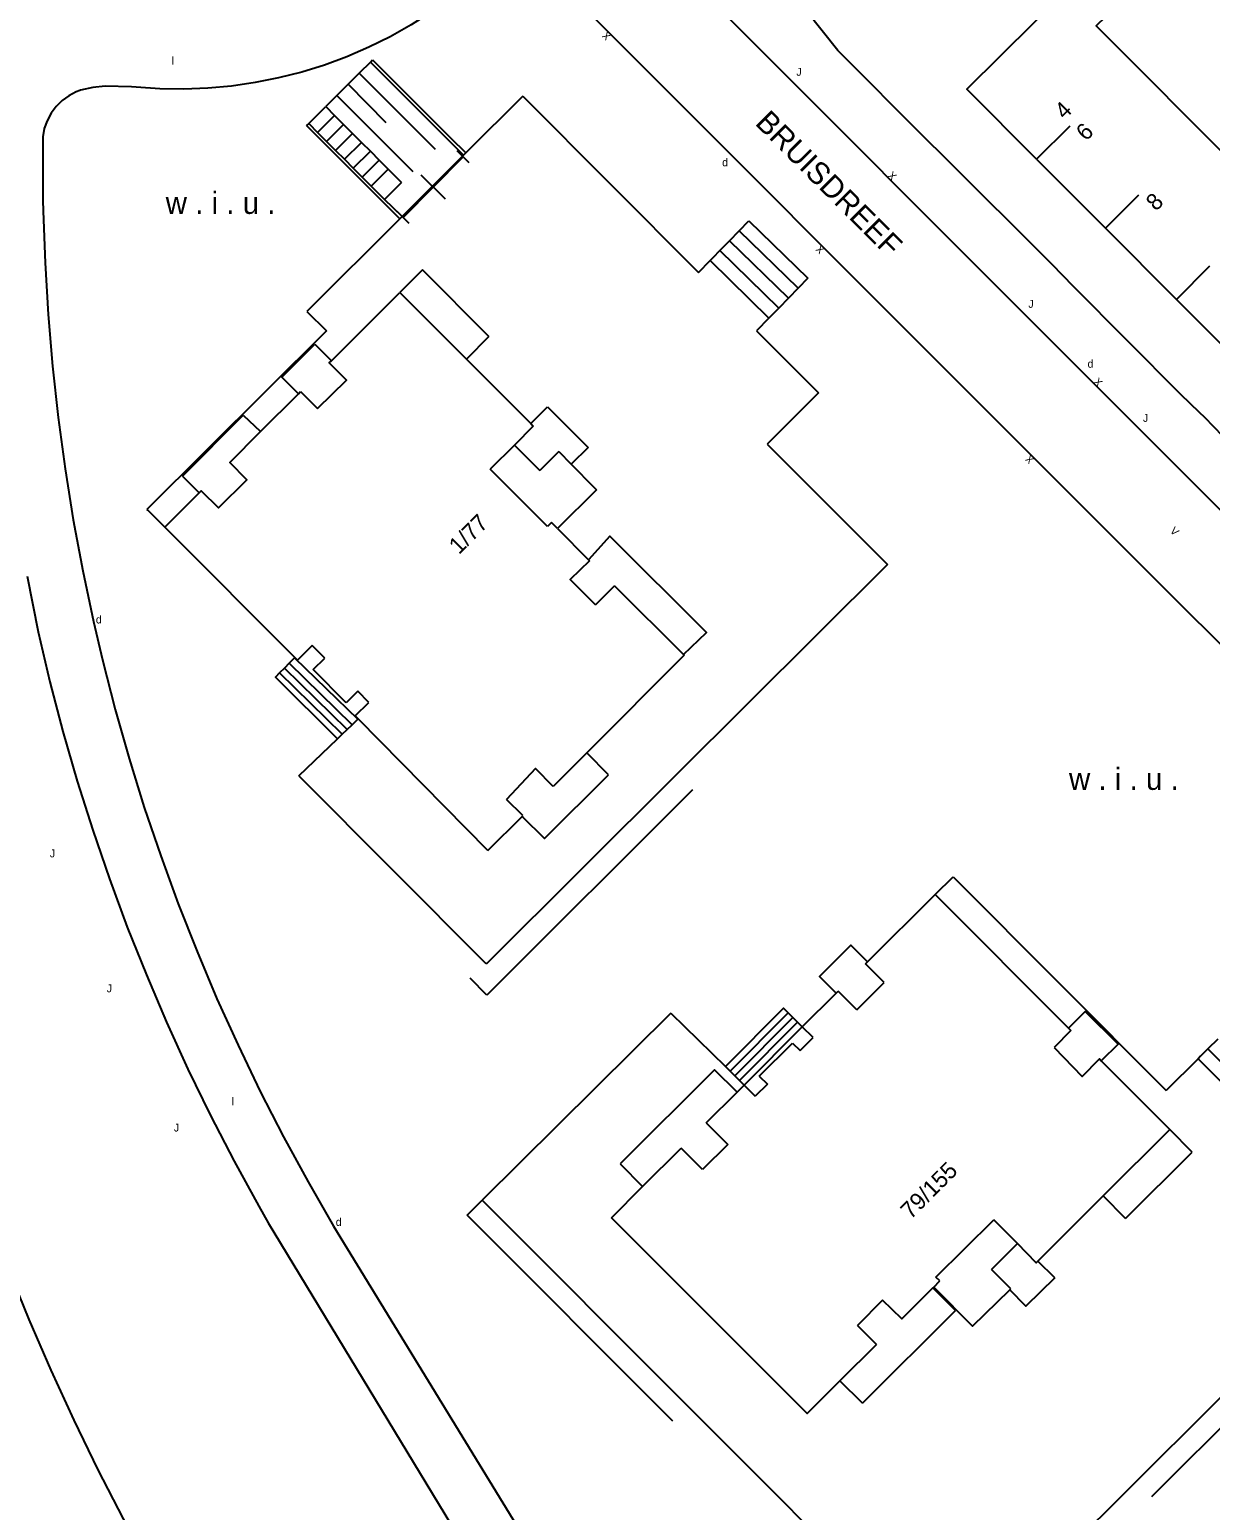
# Model space of a CAD drawing. Extents: x 134999 to 136502, y 457398 to 459002.
# Drawn here: x 136147.9 to 136222.9, y 457957.2 to 458051.2 of the extents above; entities that cross this region are included whole.
import ezdxf

# ---------------------------------------------------------------- set-up
doc = ezdxf.new("R2010")
doc.units = 0
for name, color, linetype in [('RI_DGTB_15', 7, 'Continuous'), ('RI_DGTB_18', 7, 'Continuous'), ('RI_DGTB_19', 7, 'Continuous'), ('RI_DGTB_2', 7, 'Continuous'), ('RI_DGTB_28', 7, 'Continuous'), ('RI_DGTB_29', 7, 'Continuous'), ('RI_DGTB_30', 7, 'Continuous'), ('RI_DGTB_31', 7, 'Continuous'), ('RI_DGTB_35', 7, 'Continuous'), ('RI_DGTB_36', 7, 'Continuous'), ('RI_DGTB_37', 7, 'Continuous'), ('RI_DGTB_4', 7, 'Continuous'), ('RI_DGTB_41', 7, 'Continuous'), ('RI_DGTB_43', 7, 'Continuous'), ('RI_DGTB_48', 7, 'Continuous'), ('RI_DGTB_53', 7, 'Continuous'), ('RI_DGTB_54', 7, 'Continuous'), ('RI_DGTB_7', 7, 'Continuous')]:
    doc.layers.add(name, color=color, linetype=linetype)

msp = doc.modelspace()

# ---------------------------------------------------------------- linework, layer by layer
at = {"layer": 'RI_DGTB_15'}
for p, q in [((136211.827, 458043.013), (136213.95, 458045.133)), ((136211.827, 458043.013), (136213.95, 458045.133)), ((136211.827, 458043.013), (136213.95, 458045.133)), ((136216.198, 458038.635), (136218.321, 458040.755)), ((136216.198, 458038.635), (136218.321, 458040.755)), ((136216.198, 458038.635), (136218.321, 458040.755)), ((136220.706, 458034.119), (136222.829, 458036.239)), ((136220.706, 458034.119), (136222.829, 458036.239)), ((136220.706, 458034.119), (136222.829, 458036.239))]:
    msp.add_line(p, q, dxfattribs=at)
at = {"layer": 'RI_DGTB_18'}
msp.add_line((136168.109, 458047.774), (136170.518, 458045.357), dxfattribs=at)
for points in [[(136168.818, 458048.48), (136173.633, 458043.647)], [(136167.401, 458047.068), (136172.217, 458042.235)]]:
    msp.add_lwpolyline(points, dxfattribs=at)
at = {"layer": 'RI_DGTB_19'}
msp.add_lwpolyline([(136173.633, 458043.647), (136173.634, 458043.646)], dxfattribs=at)
at = {"layer": 'RI_DGTB_2'}
for p, q in [((136165.1, 458028.267), (136166.163, 458027.189)), ((136178.669, 458024.866), (136177.136, 458023.333)), ((136178.669, 458024.866), (136180.282, 458023.251)), ((136181.486, 458024.454), (136180.282, 458023.251)), ((136180.774, 458019.691), (136177.136, 458023.333)), ((136183.894, 458022.025), (136181.416, 458019.561)), ((136181.023, 458019.956), (136180.774, 458019.691)), ((136185.037, 458015.928), (136183.825, 458014.713)), ((136166.632, 458011.33), (136165.834, 458012.131)), ((136165.905, 458010.606), (136166.632, 458011.33)), ((136168.733, 458009.228), (136167.993, 458008.499)), ((136169.428, 458008.522), (136168.733, 458009.228)), ((136168.572, 458007.669), (136169.428, 458008.522)), ((136179.209, 458001.334), (136178.18, 458002.362)), ((136202.148, 457990.736), (136200.97, 457991.922)), ((136200.404, 457988.999), (136199.226, 457990.185)), ((136200.404, 457988.999), (136202.148, 457990.736)), ((136196.82, 457986.413), (136197.634, 457987.248)), ((136213.999, 457987.681), (136212.939, 457986.601)), ((136196.327, 457986.893), (136196.82, 457986.413)), ((136194.213, 457984.796), (136194.743, 457984.28)), ((136193.262, 457984.218), (136193.965, 457983.509)), ((136194.743, 457984.28), (136193.965, 457983.509)), ((136190.847, 457981.824), (136192.214, 457980.457)), ((136190.614, 457978.865), (136189.266, 457980.22)), ((136192.214, 457980.457), (136190.614, 457978.865)), ((136205.435, 457972.036), (136209.114, 457975.669)), ((136210.608, 457974.155), (136209.114, 457975.669)), ((136210.608, 457974.155), (136208.954, 457972.52)), ((136210.181, 457971.278), (136208.954, 457972.52)), ((136205.292, 457971.394), (136205.678, 457971.789)), ((136205.678, 457971.789), (136205.435, 457972.036)), ((136202.05, 457970.562), (136200.447, 457968.966)), ((136201.658, 457967.75), (136200.447, 457968.966))]:
    msp.add_line(p, q, dxfattribs=at)
for points in [[(136167.05, 458030.225), (136171.403, 458034.559)], [(136171.403, 458034.559), (136175.622, 458030.328)], [(136166.163, 458027.189), (136168.01, 458028.977), (136166.918, 458030.094), (136167.05, 458030.225)], [(136175.622, 458030.328), (136179.713, 458026.226)], [(136162.56, 458025.719), (136164.961, 458028.128)], [(136164.961, 458028.128), (136165.1, 458028.267)], [(136158.658, 458021.831), (136158.793, 458021.966), (136159.896, 458020.877), (136161.688, 458022.663), (136161.687, 458022.664), (136160.614, 458023.768), (136162.56, 458025.719)], [(136179.871, 458026.068), (136178.669, 458024.866)], [(136179.713, 458026.226), (136179.871, 458026.068)], [(136181.486, 458024.454), (136182.281, 458023.652)], [(136182.281, 458023.652), (136183.745, 458022.176)], [(136183.745, 458022.176), (136183.894, 458022.025)], [(136156.476, 458019.656), (136158.658, 458021.831)], [(136164.907, 458011.208), (136156.476, 458019.656)], [(136181.251, 458019.726), (136181.023, 458019.956)], [(136181.416, 458019.561), (136181.251, 458019.726)], [(136181.416, 458019.561), (136183.386, 458017.581)], [(136183.441, 458017.522), (136182.212, 458016.322), (136183.825, 458014.713)], [(136183.386, 458017.581), (136183.441, 458017.522)], [(136185.037, 458015.928), (136189.401, 458011.557)], [(136165.834, 458012.131), (136164.907, 458011.208)], [(136189.401, 458011.557), (136189.443, 458011.515)], [(136189.443, 458011.515), (136183.261, 458005.319)], [(136167.993, 458008.499), (136165.905, 458010.606)], [(136168.778, 458007.46), (136168.572, 458007.669)], [(136176.992, 457999.112), (136168.778, 458007.46)], [(136183.261, 458005.319), (136181.135, 458003.188)], [(136181.135, 458003.188), (136180.003, 458004.318), (136178.18, 458002.362)], [(136176.992, 457999.112), (136179.16, 458001.285)], [(136179.16, 458001.285), (136179.209, 458001.334)], [(136201.091, 457992.042), (136205.388, 457996.323)], [(136205.388, 457996.323), (136213.845, 457987.836)], [(136200.97, 457991.922), (136201.091, 457992.042)], [(136196.949, 457987.916), (136199.099, 457990.059)], [(136199.099, 457990.059), (136199.226, 457990.185)], [(136197.634, 457987.248), (136196.949, 457987.916)], [(136213.845, 457987.836), (136213.999, 457987.681)], [(136194.213, 457984.796), (136196.327, 457986.893)], [(136212.939, 457986.601), (136214.723, 457984.775), (136215.81, 457985.882), (136215.933, 457985.758)], [(136215.933, 457985.758), (136218.077, 457983.607), (136220.278, 457981.398)], [(136190.847, 457981.824), (136192.815, 457983.775)], [(136192.815, 457983.775), (136193.146, 457984.103)], [(136193.146, 457984.103), (136193.262, 457984.218)], [(136220.278, 457981.398), (136216.055, 457977.186)], [(136186.808, 457977.774), (136189.266, 457980.22)], [(136184.826, 457975.802), (136186.808, 457977.774)], [(136216.055, 457977.186), (136211.91, 457973.052)], [(136199.342, 457965.444), (136197.26, 457963.371), (136184.826, 457975.802)], [(136211.91, 457973.052), (136211.802, 457972.945), (136210.608, 457974.155)], [(136205.238, 457971.34), (136203.279, 457969.373), (136202.05, 457970.562)], [(136205.292, 457971.394), (136205.238, 457971.34)], [(136205.292, 457971.394), (136207.758, 457968.917), (136210.13, 457971.229)], [(136210.13, 457971.229), (136210.181, 457971.278)], [(136201.658, 457967.75), (136199.342, 457965.444)]]:
    msp.add_lwpolyline(points, dxfattribs=at)
at = {"layer": 'RI_DGTB_28'}
for p, q in [((136165.611, 458045.285), (136166.692, 458046.363)), ((136166.177, 458044.717), (136167.258, 458045.795)), ((136166.744, 458044.149), (136167.825, 458045.227)), ((136167.311, 458043.58), (136168.392, 458044.658)), ((136167.878, 458043.012), (136168.959, 458044.09)), ((136168.445, 458042.443), (136169.526, 458043.521)), ((136169.012, 458041.875), (136170.093, 458042.953)), ((136169.579, 458041.306), (136170.66, 458042.384)), ((136170.43, 458040.453), (136171.511, 458041.531)), ((136193.564, 458039.11), (136197.308, 458035.454)), ((136196.69, 458034.821), (136192.946, 458038.477)), ((136195.454, 458033.555), (136191.71, 458037.211)), ((136196.072, 458034.188), (136192.328, 458037.844)), ((136191.091, 458036.577), (136194.835, 458032.921)), ((136165.5, 458033.353), (136166.739, 458032.11)), ((136166.739, 458032.11), (136155.344, 458020.782)), ((136194.052, 458032.119), (136197.98, 458028.176)), ((136197.98, 458028.176), (136194.713, 458024.918)), ((136168.057, 458006.806), (136164.072, 458010.704)), ((136164.712, 458011.348), (136168.731, 458007.453)), ((136167.747, 458006.508), (136163.768, 458010.399)), ((136188.607, 457988.784), (136176.628, 457976.91)), ((136188.607, 457988.784), (136192.078, 457985.394)), ((136192.665, 457984.81), (136196.347, 457988.515)), ((136192.963, 457984.514), (136196.645, 457988.219)), ((136193.262, 457984.218), (136196.943, 457987.922)), ((136226.365, 457982.866), (136222.7, 457986.517)), ((136222.075, 457985.89), (136220.043, 457983.883)), ((136225.74, 457982.239), (136222.075, 457985.89))]:
    msp.add_line(p, q, dxfattribs=at)
for points in [[(136166.692, 458046.363), (136167.258, 458045.795)], [(136179.199, 458047.019), (136175.606, 458043.435)], [(136179.199, 458047.019), (136190.341, 458035.843)], [(136167.258, 458045.795), (136167.825, 458045.227)], [(136167.825, 458045.227), (136168.392, 458044.658)], [(136168.392, 458044.658), (136168.959, 458044.09)], [(136168.959, 458044.09), (136169.526, 458043.521)], [(136169.526, 458043.521), (136170.093, 458042.953)], [(136170.093, 458042.953), (136170.66, 458042.384)], [(136175.437, 458043.267), (136171.541, 458039.38)], [(136175.584, 458043.413), (136175.437, 458043.267)], [(136175.606, 458043.435), (136175.584, 458043.413)], [(136170.66, 458042.384), (136171.511, 458041.531)], [(136171.388, 458039.227), (136165.5, 458033.353)], [(136171.541, 458039.38), (136171.388, 458039.227)], [(136192.946, 458038.477), (136193.564, 458039.11)], [(136192.328, 458037.844), (136192.946, 458038.477)], [(136191.316, 458036.808), (136191.71, 458037.211)], [(136191.71, 458037.211), (136192.328, 458037.844)], [(136190.358, 458035.826), (136191.091, 458036.577)], [(136191.091, 458036.577), (136191.316, 458036.808)], [(136190.341, 458035.843), (136190.358, 458035.826)], [(136197.308, 458035.454), (136196.69, 458034.821)], [(136196.072, 458034.188), (136195.454, 458033.555)], [(136196.69, 458034.821), (136196.072, 458034.188)], [(136195.454, 458033.555), (136195.016, 458033.106)], [(136194.835, 458032.921), (136194.052, 458032.119)], [(136195.016, 458033.106), (136194.835, 458032.921)], [(136194.713, 458024.918), (136202.36, 458017.281)], [(136155.394, 458020.732), (136155.344, 458020.782)], [(136156.476, 458019.656), (136155.394, 458020.732)], [(136202.36, 458017.281), (136188.982, 458003.958)], [(136164.072, 458010.704), (136163.768, 458010.399)], [(136164.376, 458011.009), (136164.072, 458010.704)], [(136164.712, 458011.348), (136164.376, 458011.009)], [(136168.368, 458007.105), (136164.376, 458011.009)], [(136163.768, 458010.399), (136163.495, 458010.124), (136167.435, 458006.209)], [(136168.057, 458006.806), (136168.368, 458007.105)], [(136168.368, 458007.105), (136168.731, 458007.453)], [(136164.992, 458003.862), (136167.435, 458006.209)], [(136167.435, 458006.209), (136167.747, 458006.508)], [(136167.747, 458006.508), (136168.057, 458006.806)], [(136164.992, 458003.862), (136165.056, 458003.798)], [(136165.056, 458003.798), (136176.838, 457991.975)], [(136188.982, 458003.958), (136176.893, 457991.92)], [(136205.388, 457996.323), (136206.531, 457997.45)], [(136206.531, 457997.45), (136220.043, 457983.883)], [(136176.838, 457991.975), (136176.893, 457991.92)], [(136196.049, 457988.811), (136195.752, 457989.106), (136192.078, 457985.394)], [(136192.367, 457985.106), (136196.049, 457988.811)], [(136196.347, 457988.515), (136196.049, 457988.811)], [(136196.645, 457988.219), (136196.347, 457988.515)], [(136196.943, 457987.922), (136196.645, 457988.219)], [(136223.324, 457987.144), (136222.7, 457986.517)], [(136222.7, 457986.517), (136222.236, 457986.05)], [(136192.078, 457985.394), (136192.367, 457985.106)], [(136222.236, 457986.05), (136222.075, 457985.89)], [(136192.367, 457985.106), (136192.665, 457984.81)], [(136192.665, 457984.81), (136192.963, 457984.514)], [(136192.963, 457984.514), (136193.262, 457984.218)], [(136189.699, 457963.82), (136176.628, 457976.91)], [(136217.809, 457958.72), (136228.601, 457969.465)], [(136203.016, 457950.484), (136189.699, 457963.82)], [(136209.777, 457950.724), (136217.809, 457958.72)]]:
    msp.add_lwpolyline(points, dxfattribs=at)
at = {"layer": 'RI_DGTB_4'}
for p, q in [((136222.278, 458044.792), (136218.039, 458049.048)), ((136226.847, 458040.206), (136222.278, 458044.792)), ((136211.837, 458043.003), (136216.198, 458038.635)), ((136216.198, 458038.635), (136220.688, 458034.135)), ((136220.688, 458034.135), (136225.071, 458029.744))]:
    msp.add_line(p, q, dxfattribs=at)
for points in [[(136211.686, 458051.731), (136215.314, 458055.322), (136217.384, 458053.217), (136215.61, 458051.486), (136218.039, 458049.048)], [(136211.837, 458043.003), (136207.387, 458047.46), (136211.686, 458051.731)]]:
    msp.add_lwpolyline(points, dxfattribs=at)
at = {"layer": 'RI_DGTB_48'}
for p, q in [((136175.806, 458042.781), (136175.035, 458043.543)), ((136171.614, 458039.308), (136175.421, 458043.162)), ((136171.614, 458039.308), (136175.42, 458043.162)), ((136174.287, 458040.474), (136172.746, 458041.996)), ((136171.999, 458038.927), (136171.228, 458039.689))]:
    msp.add_line(p, q, dxfattribs=at)
at = {"layer": 'RI_DGTB_53'}
for p, q in [((136169.526, 458049.186), (136169.673, 458049.333)), ((136165.611, 458045.285), (136165.471, 458045.15)), ((136224.324, 458011.395), (136220.091, 458015.611)), ((136189.979, 458002.976), (136176.924, 457989.943)), ((136176.924, 457989.943), (136175.865, 457991.004)), ((136175.672, 457975.955), (136176.628, 457976.91)), ((136188.737, 457962.871), (136175.672, 457975.955)), ((136219.144, 457958.102), (136229.58, 457968.51))]:
    msp.add_line(p, q, dxfattribs=at)
for points in [[(136220.091, 458015.611), (136211.541, 458024.151), (136181.106, 458054.639), (136180.393, 458055.19)], [(136175.82, 458054.176), (136174.632, 458053.233), (136173.395, 458052.355), (136172.114, 458051.542), (136170.792, 458050.799), (136169.432, 458050.126), (136168.039, 458049.525), (136166.617, 458048.999), (136165.168, 458048.549), (136163.698, 458048.176), (136162.21, 458047.88), (136160.709, 458047.664), (136159.198, 458047.527), (136157.682, 458047.469), (136156.165, 458047.492), (136154.652, 458047.595), (136154.358, 458047.624), (136152.698, 458047.657), (136151.903, 458047.568), (136151.121, 458047.399), (136151.09, 458047.391)], [(136169.526, 458049.186), (136168.818, 458048.48)], [(136175.437, 458043.267), (136169.526, 458049.186)], [(136169.673, 458049.333), (136174.618, 458044.38)], [(136168.818, 458048.48), (136168.109, 458047.774)], [(136151.09, 458047.391), (136150.854, 458047.299), (136150.381, 458047.053), (136149.95, 458046.739), (136149.572, 458046.364), (136149.253, 458045.936), (136149.003, 458045.466), (136148.825, 458044.963), (136148.724, 458044.44), (136148.74, 458040.42), (136148.755, 458039.725), (136148.875, 458036.441), (136149.074, 458033.159), (136149.354, 458029.884), (136149.713, 458026.617), (136150.151, 458023.359), (136150.669, 458020.113), (136151.265, 458016.88), (136151.94, 458013.663), (136152.512, 458011.226), (136153.322, 458008.08), (136154.21, 458004.955), (136155.175, 458001.853), (136156.216, 457998.775), (136157.332, 457995.725), (136158.523, 457992.702), (136159.788, 457989.71), (136161.126, 457986.75), (136162.537, 457983.823), (136164.019, 457980.933), (136165.572, 457978.079), (136167.195, 457975.265), (136183.956, 457947.872)], [(136168.109, 458047.774), (136167.401, 458047.068)], [(136167.401, 458047.068), (136166.692, 458046.363)], [(136171.388, 458039.227), (136165.471, 458045.15)], [(136165.611, 458045.285), (136166.177, 458044.717)], [(136166.177, 458044.717), (136166.744, 458044.149)], [(136166.744, 458044.149), (136167.311, 458043.58)], [(136167.311, 458043.58), (136167.878, 458043.012)], [(136174.618, 458044.38), (136175.584, 458043.413)], [(136167.878, 458043.012), (136168.445, 458042.443)], [(136168.445, 458042.443), (136169.012, 458041.875)], [(136169.012, 458041.875), (136169.579, 458041.306)], [(136169.579, 458041.306), (136170.43, 458040.453)], [(136171.541, 458039.38), (136170.43, 458040.453)], [(136136.175, 458017.136), (136137.334, 458007.992), (136137.862, 458004.482), (136138.468, 458000.984), (136139.153, 457997.502), (136139.916, 457994.035), (136140.757, 457990.586), (136141.676, 457987.158), (136142.672, 457983.751), (136143.744, 457980.367), (136144.892, 457977.008), (136146.116, 457973.676), (136146.536, 457972.583), (136147.849, 457969.337), (136149.236, 457966.122), (136150.696, 457962.94), (136152.229, 457959.792), (136153.833, 457956.68), (136155.135, 457954.276), (136160.583, 457944.044), (136164.755, 457936.864), (136175.263, 457919.837), (136185.676, 457902.667), (136195.52, 457886.554)], [(136147.735, 458016.543), (136148.429, 458013.015), (136149.181, 458009.834), (136150.011, 458006.672), (136150.918, 458003.531), (136151.902, 458000.414), (136152.961, 457997.321), (136154.096, 457994.256), (136155.306, 457991.219), (136156.59, 457988.213), (136157.946, 457985.238), (136159.376, 457982.298), (136160.876, 457979.394), (136162.448, 457976.528), (136163.042, 457975.485), (136181.071, 457945.729)]]:
    msp.add_lwpolyline(points, dxfattribs=at)
at = {"layer": 'RI_DGTB_54'}
for points in [[(136223.65, 458025.428), (136222.508, 458026.624), (136222.159, 458026.942), (136220.982, 458028.086), (136214.173, 458034.934), (136212.822, 458036.328), (136205.916, 458043.207), (136204.806, 458044.295), (136199.197, 458049.923), (136190.254, 458061.187), (136197.812, 458068.723), (136198.733, 458069.684), (136199.508, 458070.454), (136200.441, 458071.421), (136206.659, 458077.659), (136207.321, 458078.386), (136208.585, 458079.582), (136209.295, 458080.338), (136216.969, 458087.962), (136218.096, 458089.13), (136224.305, 458095.293)], [(136241.686, 458002.518), (136188.874, 458055.397), (136188.396, 458055.879), (136187.978, 458056.415), (136187.626, 458056.995), (136187.344, 458057.613), (136187.137, 458058.26), (136187.008, 458058.927), (136186.962, 458059.448), (136186.962, 458059.945), (136187.031, 458060.62), (136187.18, 458061.283), (136187.405, 458061.923), (136187.704, 458062.533), (136188.072, 458063.103), (136188.505, 458063.626), (136188.905, 458064.015), (136189.232, 458064.342)]]:
    msp.add_lwpolyline(points, dxfattribs=at)
at = {"layer": 'RI_DGTB_7'}
for p, q in [((136172.832, 458035.984), (136171.403, 458034.559)), ((136177.051, 458031.753), (136172.832, 458035.984)), ((136177.051, 458031.753), (136175.622, 458030.328)), ((136166.007, 458031.273), (136167.05, 458030.225)), ((136157.6, 458022.892), (136161.457, 458026.76)), ((136161.457, 458026.76), (136162.56, 458025.719)), ((136183.35, 458024.712), (136182.281, 458023.652)), ((136157.6, 458022.892), (136158.658, 458021.831)), ((136184.655, 458003.928), (136183.261, 458005.319)), ((136216.997, 457986.818), (136215.933, 457985.758)), ((136221.703, 457979.969), (136220.278, 457981.398)), ((136217.472, 457975.75), (136221.703, 457979.969)), ((136185.377, 457979.212), (136186.808, 457977.774)), ((136217.472, 457975.75), (136216.055, 457977.186)), ((136212.976, 457971.983), (136211.91, 457973.052)), ((136205.238, 457971.34), (136206.67, 457969.909)), ((136200.761, 457964.026), (136206.67, 457969.909))]:
    msp.add_line(p, q, dxfattribs=at)
for points in [[(136164.961, 458028.128), (136163.911, 458029.187), (136166.007, 458031.273)], [(136179.713, 458026.226), (136180.774, 458027.295)], [(136180.774, 458027.295), (136180.951, 458027.117)], [(136180.951, 458027.117), (136183.35, 458024.712)], [(136189.401, 458011.557), (136190.872, 458012.955), (136184.737, 458019.072), (136183.386, 458017.581)], [(136179.16, 458001.285), (136180.588, 457999.874), (136184.655, 458003.928)], [(136201.091, 457992.042), (136200.033, 457993.107), (136198.046, 457991.118), (136199.099, 457990.059)], [(136213.845, 457987.836), (136214.917, 457988.895), (136216.997, 457986.818)], [(136192.815, 457983.775), (136191.384, 457985.191), (136185.377, 457979.212)], [(136212.976, 457971.983), (136211.138, 457970.176), (136210.13, 457971.229)], [(136200.761, 457964.026), (136199.342, 457965.444)]]:
    msp.add_lwpolyline(points, dxfattribs=at)

# ---------------------------------------------------------------- texts
at = {"layer": 'RI_DGTB_29'}
msp.add_text('d', height=0.5, rotation=359.99973, dxfattribs=at).set_placement((136191.861, 458042.572))
for p in [(136215.062, 458029.776), (136152.101, 458013.537), (136167.327, 457975.283)]:
    msp.add_text('d', height=0.5, dxfattribs=at).set_placement(p)
at = {"layer": 'RI_DGTB_30'}
for s, rotation, p in [('X', 134.95904, (136184.858, 458050.864)), ('X', 314.94433, (136202.319, 458041.936)), ('X', 134.96623, (136198.418, 458037.305)), ('X', 314.94433, (136215.398, 458028.84)), ('X', 134.98282, (136211.718, 458023.975)), ('V', 314.94433, (136220.251, 458019.374))]:
    msp.add_text(s, height=0.499, rotation=rotation, dxfattribs=at).set_placement(p)
at = {"layer": 'RI_DGTB_31'}
for p in [(136196.573, 458048.318), (136211.302, 458033.585), (136218.575, 458026.342), (136149.178, 457998.684), (136152.788, 457990.113), (136157.051, 457981.275)]:
    msp.add_text('J', height=0.5, dxfattribs=at).set_placement(p)
at = {"layer": 'RI_DGTB_35'}
for s, rotation, p in [('4', 44.9511, (136213.601, 458045.492)), ('1/77', 44.9513, (136175.15, 458017.877)), ('79/155', 44.9513, (136203.834, 457975.653))]:
    msp.add_text(s, height=1.054, rotation=rotation, dxfattribs=at).set_placement(p)
at = {"layer": 'RI_DGTB_36'}
for s, p in [('6', (136214.963, 458044.125)), ('8', (136219.402, 458039.678))]:
    msp.add_text(s, height=1.054, rotation=44.9511, dxfattribs=at).set_placement(p)
at = {"layer": 'RI_DGTB_37'}
msp.add_text('BRUISDREEF', height=1.4, rotation=314.97491, dxfattribs=at).set_placement((136193.89, 458045.256))
msp.add_text('BRUISDREEF', height=1.4, rotation=314.97491, dxfattribs=at).set_placement((136193.89, 458045.256))
msp.add_text('BRUISDREEF', height=1.4, rotation=314.97491, dxfattribs=at).set_placement((136193.89, 458045.256))
at = {"layer": 'RI_DGTB_41'}
for p in [(136156.532, 458039.545), (136213.88, 458002.969)]:
    msp.add_text('w . i . u .', height=1.4, dxfattribs=at).set_placement(p)
at = {"layer": 'RI_DGTB_43'}
for p in [(136156.917, 458049.015), (136160.726, 457982.939)]:
    msp.add_text('l', height=0.5, dxfattribs=at).set_placement(p)

doc.saveas('drawing.dxf')
